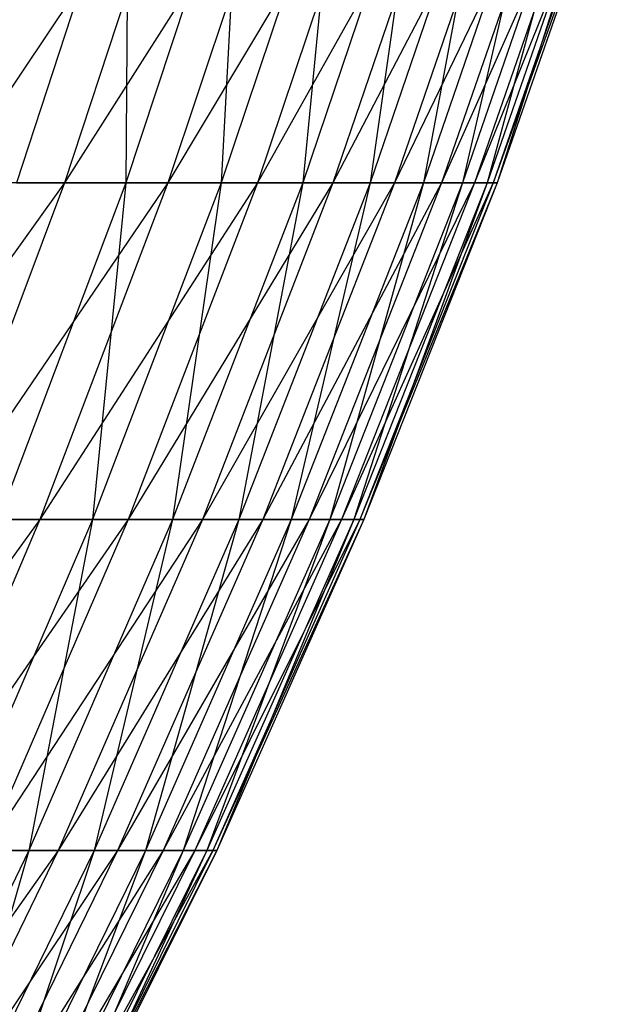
# Model space of a CAD drawing. Extents: x -125 to 125, y -143 to 0.
# Tile 376 of 406: x 52.92 to 57.06, y -109.49 to -102.65. Entities that reach past the tile are written whole.
import ezdxf

# ---------------------------------------------------------------- set-up
doc = ezdxf.new("R2010")
doc.units = 0
doc.header["$LTSCALE"] = 25.4
doc.layers.get('0').update_dxf_attribs({"linetype": 'CONTINUOUS'})

# ---------------------------------------------------------------- blocks, each defined once
blk = doc.blocks.new('NL2500027000_STL_3')
at = {"color": 0}
for p, q in [((54.0152, -101.4116, -18.4068), (52.4211, -103.7852, -20.3683)), ((54.0152, -101.4116, -18.4068), (52.4211, -103.7852, -20.3683)), ((53.6782, -101.4116, 19.3678), (52.9009, -103.7852, 19.0874)), ((53.6782, -101.4116, 19.3678), (52.9009, -103.7852, 19.0874)), ((54.0152, -101.4116, -18.4068), (53.2331, -103.7852, -18.1403)), ((54.0152, -101.4116, -18.4068), (53.2331, -103.7852, -18.1403)), ((54.7432, -101.4116, -16.1133), (53.2331, -103.7852, -18.1403)), ((54.7432, -101.4116, -16.1133), (53.2331, -103.7852, -18.1403)), ((54.4469, -101.4116, 17.0877), (53.6585, -103.7852, 16.8403)), ((54.4469, -101.4116, 17.0877), (53.6585, -103.7852, 16.8403)), ((53.6782, -101.4116, 19.3678), (53.6585, -103.7852, 16.8403)), ((53.6782, -101.4116, 19.3678), (53.6585, -103.7852, 16.8403)), ((54.7432, -101.4116, -16.1133), (53.9505, -103.7852, -15.88)), ((54.7432, -101.4116, -16.1133), (53.9505, -103.7852, -15.88)), ((55.3738, -101.4116, -13.7912), (53.9505, -103.7852, -15.88)), ((55.3738, -101.4116, -13.7912), (53.9505, -103.7852, -15.88)), ((55.1189, -101.4116, 14.7772), (54.3208, -103.7852, 14.5632)), ((55.1189, -101.4116, 14.7772), (54.3208, -103.7852, 14.5632)), ((54.4469, -101.4116, 17.0877), (54.3208, -103.7852, 14.5632)), ((54.4469, -101.4116, 17.0877), (54.3208, -103.7852, 14.5632)), ((55.3738, -101.4116, -13.7912), (54.572, -103.7852, -13.5915)), ((55.3738, -101.4116, -13.7912), (54.572, -103.7852, -13.5915)), ((55.906, -101.4116, -11.4446), (54.572, -103.7852, -13.5915)), ((55.906, -101.4116, -11.4446), (54.572, -103.7852, -13.5915)), ((55.6928, -101.4116, 12.4405), (54.8864, -103.7852, 12.2603)), ((55.6928, -101.4116, 12.4405), (54.8864, -103.7852, 12.2603)), ((55.1189, -101.4116, 14.7772), (54.8864, -103.7852, 12.2603)), ((55.1189, -101.4116, 14.7772), (54.8864, -103.7852, 12.2603)), ((55.906, -101.4116, -11.4446), (55.0965, -103.7852, -11.2789)), ((55.906, -101.4116, -11.4446), (55.0965, -103.7852, -11.2789)), ((56.3387, -101.4116, -9.0776), (55.0965, -103.7852, -11.2789)), ((56.3387, -101.4116, -9.0776), (55.0965, -103.7852, -11.2789)), ((56.1678, -101.4116, 10.0816), (55.3545, -103.7852, 9.9356)), ((56.1678, -101.4116, 10.0816), (55.3545, -103.7852, 9.9356)), ((55.6928, -101.4116, 12.4405), (55.3545, -103.7852, 9.9356)), ((55.6928, -101.4116, 12.4405), (55.3545, -103.7852, 9.9356)), ((56.3387, -101.4116, -9.0776), (55.523, -103.7852, -8.9462)), ((56.3387, -101.4116, -9.0776), (55.523, -103.7852, -8.9462)), ((56.6713, -101.4116, -6.6945), (55.523, -103.7852, -8.9462)), ((56.6713, -101.4116, -6.6945), (55.523, -103.7852, -8.9462)), ((56.5428, -101.4116, 7.7048), (55.7241, -103.7852, 7.5932)), ((56.5428, -101.4116, 7.7048), (55.7241, -103.7852, 7.5932)), ((56.1678, -101.4116, 10.0816), (55.7241, -103.7852, 7.5932)), ((56.1678, -101.4116, 10.0816), (55.7241, -103.7852, 7.5932)), ((56.6713, -101.4116, -6.6945), (55.8507, -103.7852, -6.5976)), ((56.6713, -101.4116, -6.6945), (55.8507, -103.7852, -6.5976)), ((56.9032, -101.4116, -4.2995), (55.8507, -103.7852, -6.5976)), ((56.9032, -101.4116, -4.2995), (55.8507, -103.7852, -6.5976)), ((56.8174, -101.4116, 5.3143), (55.9947, -103.7852, 5.2373)), ((56.8174, -101.4116, 5.3143), (55.9947, -103.7852, 5.2373)), ((56.5428, -101.4116, 7.7048), (55.9947, -103.7852, 5.2373)), ((56.5428, -101.4116, 7.7048), (55.9947, -103.7852, 5.2373)), ((56.9032, -101.4116, -4.2995), (56.0792, -103.7852, -4.2372)), ((56.9032, -101.4116, -4.2995), (56.0792, -103.7852, -4.2372)), ((57.0338, -101.4116, -1.8968), (56.0792, -103.7852, -4.2372)), ((57.0338, -101.4116, -1.8968), (56.0792, -103.7852, -4.2372)), ((56.9909, -101.4116, 2.9143), (56.1657, -103.7852, 2.8721)), ((56.9909, -101.4116, 2.9143), (56.1657, -103.7852, 2.8721)), ((56.8174, -101.4116, 5.3143), (56.1657, -103.7852, 2.8721)), ((56.8174, -101.4116, 5.3143), (56.1657, -103.7852, 2.8721)), ((57.0338, -101.4116, -1.8968), (56.208, -103.7852, -1.8694)), ((57.0338, -101.4116, -1.8968), (56.208, -103.7852, -1.8694)), ((57.0631, -101.4116, 0.5092), (56.208, -103.7852, -1.8694)), ((57.0631, -101.4116, 0.5092), (56.208, -103.7852, -1.8694)), ((57.0631, -101.4116, 0.5092), (56.2368, -103.7852, 0.5018)), ((57.0631, -101.4116, 0.5092), (56.2368, -103.7852, 0.5018)), ((56.9909, -101.4116, 2.9143), (56.2368, -103.7852, 0.5018)), ((56.9909, -101.4116, 2.9143), (56.2368, -103.7852, 0.5018)), ((53.2331, -103.7852, -18.1403), (51.5589, -106.1221, -20.0333)), ((53.2331, -103.7852, -18.1403), (51.5589, -106.1221, -20.0333)), ((53.2331, -103.7852, -18.1403), (52.3576, -106.1221, -17.8419)), ((53.2331, -103.7852, -18.1403), (52.3576, -106.1221, -17.8419)), ((53.9505, -103.7852, -15.88), (52.3576, -106.1221, -17.8419)), ((53.9505, -103.7852, -15.88), (52.3576, -106.1221, -17.8419)), ((53.2331, -103.7852, -18.1403), (52.4211, -103.7852, -20.3683)), ((53.2331, -103.7852, -18.1403), (52.4211, -103.7852, -20.3683)), ((53.6585, -103.7852, 16.8403), (52.776, -106.1221, 16.5633)), ((53.6585, -103.7852, 16.8403), (52.776, -106.1221, 16.5633)), ((52.9009, -103.7852, 19.0874), (53.6585, -103.7852, 16.8403)), ((52.9009, -103.7852, 19.0874), (53.6585, -103.7852, 16.8403)), ((53.9505, -103.7852, -15.88), (53.0632, -106.1221, -15.6188)), ((53.9505, -103.7852, -15.88), (53.0632, -106.1221, -15.6188)), ((54.572, -103.7852, -13.5915), (53.0632, -106.1221, -15.6188)), ((54.572, -103.7852, -13.5915), (53.0632, -106.1221, -15.6188)), ((53.9505, -103.7852, -15.88), (53.2331, -103.7852, -18.1403)), ((53.9505, -103.7852, -15.88), (53.2331, -103.7852, -18.1403)), ((54.3208, -103.7852, 14.5632), (53.4273, -106.1221, 14.3237)), ((54.3208, -103.7852, 14.5632), (53.4273, -106.1221, 14.3237)), ((53.6585, -103.7852, 16.8403), (53.4273, -106.1221, 14.3237)), ((53.6585, -103.7852, 16.8403), (53.4273, -106.1221, 14.3237)), ((53.6585, -103.7852, 16.8403), (54.3208, -103.7852, 14.5632)), ((53.6585, -103.7852, 16.8403), (54.3208, -103.7852, 14.5632)), ((54.572, -103.7852, -13.5915), (53.6745, -106.1221, -13.368)), ((54.572, -103.7852, -13.5915), (53.6745, -106.1221, -13.368)), ((55.0965, -103.7852, -11.2789), (53.6745, -106.1221, -13.368)), ((55.0965, -103.7852, -11.2789), (53.6745, -106.1221, -13.368)), ((54.572, -103.7852, -13.5915), (53.9505, -103.7852, -15.88)), ((54.572, -103.7852, -13.5915), (53.9505, -103.7852, -15.88)), ((54.8864, -103.7852, 12.2603), (53.9837, -106.1221, 12.0587)), ((54.8864, -103.7852, 12.2603), (53.9837, -106.1221, 12.0587)), ((54.3208, -103.7852, 14.5632), (53.9837, -106.1221, 12.0587)), ((54.3208, -103.7852, 14.5632), (53.9837, -106.1221, 12.0587)), ((55.0965, -103.7852, -11.2789), (54.1903, -106.1221, -11.0934)), ((55.0965, -103.7852, -11.2789), (54.1903, -106.1221, -11.0934)), ((55.523, -103.7852, -8.9462), (54.1903, -106.1221, -11.0934)), ((55.523, -103.7852, -8.9462), (54.1903, -106.1221, -11.0934)), ((54.3208, -103.7852, 14.5632), (54.8864, -103.7852, 12.2603)), ((54.3208, -103.7852, 14.5632), (54.8864, -103.7852, 12.2603)), ((55.3545, -103.7852, 9.9356), (54.444, -106.1221, 9.7722)), ((55.3545, -103.7852, 9.9356), (54.444, -106.1221, 9.7722)), ((54.8864, -103.7852, 12.2603), (54.444, -106.1221, 9.7722)), ((54.8864, -103.7852, 12.2603), (54.444, -106.1221, 9.7722)), ((55.0965, -103.7852, -11.2789), (54.572, -103.7852, -13.5915)), ((55.0965, -103.7852, -11.2789), (54.572, -103.7852, -13.5915)), ((55.523, -103.7852, -8.9462), (54.6098, -106.1221, -8.799)), ((55.523, -103.7852, -8.9462), (54.6098, -106.1221, -8.799)), ((55.8507, -103.7852, -6.5976), (54.6098, -106.1221, -8.799)), ((55.8507, -103.7852, -6.5976), (54.6098, -106.1221, -8.799)), ((55.7241, -103.7852, 7.5932), (54.8076, -106.1221, 7.4683)), ((55.7241, -103.7852, 7.5932), (54.8076, -106.1221, 7.4683)), ((55.3545, -103.7852, 9.9356), (54.8076, -106.1221, 7.4683)), ((55.3545, -103.7852, 9.9356), (54.8076, -106.1221, 7.4683)), ((54.8864, -103.7852, 12.2603), (55.3545, -103.7852, 9.9356)), ((54.8864, -103.7852, 12.2603), (55.3545, -103.7852, 9.9356)), ((55.8507, -103.7852, -6.5976), (54.9322, -106.1221, -6.4891)), ((55.8507, -103.7852, -6.5976), (54.9322, -106.1221, -6.4891)), ((56.0792, -103.7852, -4.2372), (54.9322, -106.1221, -6.4891)), ((56.0792, -103.7852, -4.2372), (54.9322, -106.1221, -6.4891)), ((55.9947, -103.7852, 5.2373), (55.0737, -106.1221, 5.1512)), ((55.9947, -103.7852, 5.2373), (55.0737, -106.1221, 5.1512)), ((55.7241, -103.7852, 7.5932), (55.0737, -106.1221, 5.1512)), ((55.7241, -103.7852, 7.5932), (55.0737, -106.1221, 5.1512)), ((55.523, -103.7852, -8.9462), (55.0965, -103.7852, -11.2789)), ((55.523, -103.7852, -8.9462), (55.0965, -103.7852, -11.2789)), ((56.0792, -103.7852, -4.2372), (55.1569, -106.1221, -4.1675)), ((56.0792, -103.7852, -4.2372), (55.1569, -106.1221, -4.1675)), ((56.208, -103.7852, -1.8694), (55.1569, -106.1221, -4.1675)), ((56.208, -103.7852, -1.8694), (55.1569, -106.1221, -4.1675)), ((56.1657, -103.7852, 2.8721), (55.2419, -106.1221, 2.8249)), ((56.1657, -103.7852, 2.8721), (55.2419, -106.1221, 2.8249)), ((55.9947, -103.7852, 5.2373), (55.2419, -106.1221, 2.8249)), ((55.9947, -103.7852, 5.2373), (55.2419, -106.1221, 2.8249)), ((56.208, -103.7852, -1.8694), (55.2835, -106.1221, -1.8386)), ((56.208, -103.7852, -1.8694), (55.2835, -106.1221, -1.8386)), ((56.2368, -103.7852, 0.5018), (55.2835, -106.1221, -1.8386)), ((56.2368, -103.7852, 0.5018), (55.2835, -106.1221, -1.8386)), ((56.2368, -103.7852, 0.5018), (55.3119, -106.1221, 0.4936)), ((56.2368, -103.7852, 0.5018), (55.3119, -106.1221, 0.4936)), ((56.1657, -103.7852, 2.8721), (55.3119, -106.1221, 0.4936)), ((56.1657, -103.7852, 2.8721), (55.3119, -106.1221, 0.4936)), ((55.3545, -103.7852, 9.9356), (55.7241, -103.7852, 7.5932)), ((55.3545, -103.7852, 9.9356), (55.7241, -103.7852, 7.5932)), ((55.8507, -103.7852, -6.5976), (55.523, -103.7852, -8.9462)), ((55.8507, -103.7852, -6.5976), (55.523, -103.7852, -8.9462)), ((55.7241, -103.7852, 7.5932), (55.9947, -103.7852, 5.2373)), ((55.7241, -103.7852, 7.5932), (55.9947, -103.7852, 5.2373)), ((56.0792, -103.7852, -4.2372), (55.8507, -103.7852, -6.5976)), ((56.0792, -103.7852, -4.2372), (55.8507, -103.7852, -6.5976)), ((55.9947, -103.7852, 5.2373), (56.1657, -103.7852, 2.8721)), ((55.9947, -103.7852, 5.2373), (56.1657, -103.7852, 2.8721)), ((56.208, -103.7852, -1.8694), (56.0792, -103.7852, -4.2372)), ((56.208, -103.7852, -1.8694), (56.0792, -103.7852, -4.2372)), ((56.1657, -103.7852, 2.8721), (56.2368, -103.7852, 0.5018)), ((56.1657, -103.7852, 2.8721), (56.2368, -103.7852, 0.5018)), ((56.2368, -103.7852, 0.5018), (56.208, -103.7852, -1.8694)), ((56.2368, -103.7852, 0.5018), (56.208, -103.7852, -1.8694)), ((53.0632, -106.1221, -15.6188), (51.3902, -108.4183, -17.5123)), ((53.0632, -106.1221, -15.6188), (51.3902, -108.4183, -17.5123)), ((53.0632, -106.1221, -15.6188), (52.0827, -108.4183, -15.3303)), ((53.0632, -106.1221, -15.6188), (52.0827, -108.4183, -15.3303)), ((53.6745, -106.1221, -13.368), (52.0827, -108.4183, -15.3303)), ((53.6745, -106.1221, -13.368), (52.0827, -108.4183, -15.3303)), ((53.0632, -106.1221, -15.6188), (52.3576, -106.1221, -17.8419)), ((53.0632, -106.1221, -15.6188), (52.3576, -106.1221, -17.8419)), ((53.4273, -106.1221, 14.3237), (52.4402, -108.4183, 14.0591)), ((53.4273, -106.1221, 14.3237), (52.4402, -108.4183, 14.0591)), ((53.6745, -106.1221, -13.368), (52.6827, -108.4183, -13.121)), ((53.6745, -106.1221, -13.368), (52.6827, -108.4183, -13.121)), ((54.1903, -106.1221, -11.0934), (52.6827, -108.4183, -13.121)), ((54.1903, -106.1221, -11.0934), (52.6827, -108.4183, -13.121)), ((52.776, -106.1221, 16.5633), (53.4273, -106.1221, 14.3237)), ((52.776, -106.1221, 16.5633), (53.4273, -106.1221, 14.3237)), ((53.9837, -106.1221, 12.0587), (52.9862, -108.4183, 11.8359)), ((53.9837, -106.1221, 12.0587), (52.9862, -108.4183, 11.8359)), ((53.4273, -106.1221, 14.3237), (52.9862, -108.4183, 11.8359)), ((53.4273, -106.1221, 14.3237), (52.9862, -108.4183, 11.8359)), ((53.6745, -106.1221, -13.368), (53.0632, -106.1221, -15.6188)), ((53.6745, -106.1221, -13.368), (53.0632, -106.1221, -15.6188)), ((54.1903, -106.1221, -11.0934), (53.189, -108.4183, -10.8884)), ((54.1903, -106.1221, -11.0934), (53.189, -108.4183, -10.8884)), ((54.6098, -106.1221, -8.799), (53.189, -108.4183, -10.8884)), ((54.6098, -106.1221, -8.799), (53.189, -108.4183, -10.8884)), ((53.4273, -106.1221, 14.3237), (53.9837, -106.1221, 12.0587)), ((53.4273, -106.1221, 14.3237), (53.9837, -106.1221, 12.0587)), ((54.444, -106.1221, 9.7722), (53.4381, -108.4183, 9.5916)), ((54.444, -106.1221, 9.7722), (53.4381, -108.4183, 9.5916)), ((53.9837, -106.1221, 12.0587), (53.4381, -108.4183, 9.5916)), ((53.9837, -106.1221, 12.0587), (53.4381, -108.4183, 9.5916)), ((54.6098, -106.1221, -8.799), (53.6008, -108.4183, -8.6365)), ((54.6098, -106.1221, -8.799), (53.6008, -108.4183, -8.6365)), ((54.9322, -106.1221, -6.4891), (53.6008, -108.4183, -8.6365)), ((54.9322, -106.1221, -6.4891), (53.6008, -108.4183, -8.6365)), ((54.1903, -106.1221, -11.0934), (53.6745, -106.1221, -13.368)), ((54.1903, -106.1221, -11.0934), (53.6745, -106.1221, -13.368)), ((54.8076, -106.1221, 7.4683), (53.7949, -108.4183, 7.3303)), ((54.8076, -106.1221, 7.4683), (53.7949, -108.4183, 7.3303)), ((54.444, -106.1221, 9.7722), (53.7949, -108.4183, 7.3303)), ((54.444, -106.1221, 9.7722), (53.7949, -108.4183, 7.3303)), ((54.9322, -106.1221, -6.4891), (53.9172, -108.4183, -6.3692)), ((54.9322, -106.1221, -6.4891), (53.9172, -108.4183, -6.3692)), ((55.1569, -106.1221, -4.1675), (53.9172, -108.4183, -6.3692)), ((55.1569, -106.1221, -4.1675), (53.9172, -108.4183, -6.3692)), ((53.9837, -106.1221, 12.0587), (54.444, -106.1221, 9.7722)), ((53.9837, -106.1221, 12.0587), (54.444, -106.1221, 9.7722)), ((55.0737, -106.1221, 5.1512), (54.0561, -108.4183, 5.056)), ((55.0737, -106.1221, 5.1512), (54.0561, -108.4183, 5.056)), ((54.8076, -106.1221, 7.4683), (54.0561, -108.4183, 5.056)), ((54.8076, -106.1221, 7.4683), (54.0561, -108.4183, 5.056)), ((55.1569, -106.1221, -4.1675), (54.1378, -108.4183, -4.0905)), ((55.1569, -106.1221, -4.1675), (54.1378, -108.4183, -4.0905)), ((55.2835, -106.1221, -1.8386), (54.1378, -108.4183, -4.0905)), ((55.2835, -106.1221, -1.8386), (54.1378, -108.4183, -4.0905)), ((54.6098, -106.1221, -8.799), (54.1903, -106.1221, -11.0934)), ((54.6098, -106.1221, -8.799), (54.1903, -106.1221, -11.0934)), ((55.2419, -106.1221, 2.8249), (54.2212, -108.4183, 2.7727)), ((55.2419, -106.1221, 2.8249), (54.2212, -108.4183, 2.7727)), ((55.0737, -106.1221, 5.1512), (54.2212, -108.4183, 2.7727)), ((55.0737, -106.1221, 5.1512), (54.2212, -108.4183, 2.7727)), ((55.2835, -106.1221, -1.8386), (54.2621, -108.4183, -1.8046)), ((55.2835, -106.1221, -1.8386), (54.2621, -108.4183, -1.8046)), ((55.3119, -106.1221, 0.4936), (54.2621, -108.4183, -1.8046)), ((55.3119, -106.1221, 0.4936), (54.2621, -108.4183, -1.8046)), ((55.3119, -106.1221, 0.4936), (54.2899, -108.4183, 0.4845)), ((55.3119, -106.1221, 0.4936), (54.2899, -108.4183, 0.4845)), ((55.2419, -106.1221, 2.8249), (54.2899, -108.4183, 0.4845)), ((55.2419, -106.1221, 2.8249), (54.2899, -108.4183, 0.4845)), ((54.444, -106.1221, 9.7722), (54.8076, -106.1221, 7.4683)), ((54.444, -106.1221, 9.7722), (54.8076, -106.1221, 7.4683)), ((54.9322, -106.1221, -6.4891), (54.6098, -106.1221, -8.799)), ((54.9322, -106.1221, -6.4891), (54.6098, -106.1221, -8.799)), ((54.8076, -106.1221, 7.4683), (55.0737, -106.1221, 5.1512)), ((54.8076, -106.1221, 7.4683), (55.0737, -106.1221, 5.1512)), ((55.1569, -106.1221, -4.1675), (54.9322, -106.1221, -6.4891)), ((55.1569, -106.1221, -4.1675), (54.9322, -106.1221, -6.4891)), ((55.0737, -106.1221, 5.1512), (55.2419, -106.1221, 2.8249)), ((55.0737, -106.1221, 5.1512), (55.2419, -106.1221, 2.8249)), ((55.2835, -106.1221, -1.8386), (55.1569, -106.1221, -4.1675)), ((55.2835, -106.1221, -1.8386), (55.1569, -106.1221, -4.1675)), ((55.2419, -106.1221, 2.8249), (55.3119, -106.1221, 0.4936)), ((55.2419, -106.1221, 2.8249), (55.3119, -106.1221, 0.4936)), ((55.3119, -106.1221, 0.4936), (55.2835, -106.1221, -1.8386)), ((55.3119, -106.1221, 0.4936), (55.2835, -106.1221, -1.8386)), ((53.189, -108.4183, -10.8884), (51.5985, -110.6695, -12.851)), ((53.189, -108.4183, -10.8884), (51.5985, -110.6695, -12.851)), ((52.9862, -108.4183, 11.8359), (51.8958, -110.6695, 11.5923)), ((52.9862, -108.4183, 11.8359), (51.8958, -110.6695, 11.5923)), ((53.189, -108.4183, -10.8884), (52.0944, -110.6695, -10.6643)), ((53.189, -108.4183, -10.8884), (52.0944, -110.6695, -10.6643)), ((53.6008, -108.4183, -8.6365), (52.0944, -110.6695, -10.6643)), ((53.6008, -108.4183, -8.6365), (52.0944, -110.6695, -10.6643)), ((53.4381, -108.4183, 9.5916), (52.3384, -110.6695, 9.3942)), ((53.4381, -108.4183, 9.5916), (52.3384, -110.6695, 9.3942)), ((52.9862, -108.4183, 11.8359), (52.3384, -110.6695, 9.3942)), ((52.9862, -108.4183, 11.8359), (52.3384, -110.6695, 9.3942)), ((52.4402, -108.4183, 14.0591), (52.9862, -108.4183, 11.8359)), ((52.4402, -108.4183, 14.0591), (52.9862, -108.4183, 11.8359)), ((53.6008, -108.4183, -8.6365), (52.4977, -110.6695, -8.4587)), ((53.6008, -108.4183, -8.6365), (52.4977, -110.6695, -8.4587)), ((53.9172, -108.4183, -6.3692), (52.4977, -110.6695, -8.4587)), ((53.9172, -108.4183, -6.3692), (52.4977, -110.6695, -8.4587)), ((53.189, -108.4183, -10.8884), (52.6827, -108.4183, -13.121)), ((53.189, -108.4183, -10.8884), (52.6827, -108.4183, -13.121)), ((53.7949, -108.4183, 7.3303), (52.6879, -110.6695, 7.1795)), ((53.7949, -108.4183, 7.3303), (52.6879, -110.6695, 7.1795)), ((53.4381, -108.4183, 9.5916), (52.6879, -110.6695, 7.1795)), ((53.4381, -108.4183, 9.5916), (52.6879, -110.6695, 7.1795)), ((53.9172, -108.4183, -6.3692), (52.8076, -110.6695, -6.2381)), ((53.9172, -108.4183, -6.3692), (52.8076, -110.6695, -6.2381)), ((54.1378, -108.4183, -4.0905), (52.8076, -110.6695, -6.2381)), ((54.1378, -108.4183, -4.0905), (52.8076, -110.6695, -6.2381)), ((54.0561, -108.4183, 5.056), (52.9437, -110.6695, 4.952)), ((54.0561, -108.4183, 5.056), (52.9437, -110.6695, 4.952)), ((53.7949, -108.4183, 7.3303), (52.9437, -110.6695, 4.952)), ((53.7949, -108.4183, 7.3303), (52.9437, -110.6695, 4.952)), ((52.9862, -108.4183, 11.8359), (53.4381, -108.4183, 9.5916)), ((52.9862, -108.4183, 11.8359), (53.4381, -108.4183, 9.5916)), ((54.1378, -108.4183, -4.0905), (53.0236, -110.6695, -4.0064)), ((54.1378, -108.4183, -4.0905), (53.0236, -110.6695, -4.0064)), ((54.2621, -108.4183, -1.8046), (53.0236, -110.6695, -4.0064)), ((54.2621, -108.4183, -1.8046), (53.0236, -110.6695, -4.0064)), ((54.2212, -108.4183, 2.7727), (53.1054, -110.6695, 2.7156)), ((54.2212, -108.4183, 2.7727), (53.1054, -110.6695, 2.7156)), ((54.0561, -108.4183, 5.056), (53.1054, -110.6695, 2.7156)), ((54.0561, -108.4183, 5.056), (53.1054, -110.6695, 2.7156)), ((54.2621, -108.4183, -1.8046), (53.1454, -110.6695, -1.7675)), ((54.2621, -108.4183, -1.8046), (53.1454, -110.6695, -1.7675)), ((54.2899, -108.4183, 0.4845), (53.1454, -110.6695, -1.7675)), ((54.2899, -108.4183, 0.4845), (53.1454, -110.6695, -1.7675)), ((54.2899, -108.4183, 0.4845), (53.1727, -110.6695, 0.4745)), ((54.2899, -108.4183, 0.4845), (53.1727, -110.6695, 0.4745)), ((54.2212, -108.4183, 2.7727), (53.1727, -110.6695, 0.4745)), ((54.2212, -108.4183, 2.7727), (53.1727, -110.6695, 0.4745)), ((53.6008, -108.4183, -8.6365), (53.189, -108.4183, -10.8884)), ((53.6008, -108.4183, -8.6365), (53.189, -108.4183, -10.8884)), ((53.4381, -108.4183, 9.5916), (53.7949, -108.4183, 7.3303)), ((53.4381, -108.4183, 9.5916), (53.7949, -108.4183, 7.3303)), ((53.9172, -108.4183, -6.3692), (53.6008, -108.4183, -8.6365)), ((53.9172, -108.4183, -6.3692), (53.6008, -108.4183, -8.6365)), ((53.7949, -108.4183, 7.3303), (54.0561, -108.4183, 5.056)), ((53.7949, -108.4183, 7.3303), (54.0561, -108.4183, 5.056)), ((54.1378, -108.4183, -4.0905), (53.9172, -108.4183, -6.3692)), ((54.1378, -108.4183, -4.0905), (53.9172, -108.4183, -6.3692)), ((54.0561, -108.4183, 5.056), (54.2212, -108.4183, 2.7727)), ((54.0561, -108.4183, 5.056), (54.2212, -108.4183, 2.7727)), ((54.2621, -108.4183, -1.8046), (54.1378, -108.4183, -4.0905)), ((54.2621, -108.4183, -1.8046), (54.1378, -108.4183, -4.0905)), ((54.2212, -108.4183, 2.7727), (54.2899, -108.4183, 0.4845)), ((54.2212, -108.4183, 2.7727), (54.2899, -108.4183, 0.4845)), ((54.2899, -108.4183, 0.4845), (54.2621, -108.4183, -1.8046)), ((54.2899, -108.4183, 0.4845), (54.2621, -108.4183, -1.8046))]:
    blk.add_line(p, q, dxfattribs=at)

msp = doc.modelspace()

# ---------------------------------------------------------------- block references
at = {"color": 253}
msp.add_blockref('NL2500027000_STL_3', (0, 0), dxfattribs=at)

doc.saveas('drawing.dxf')
